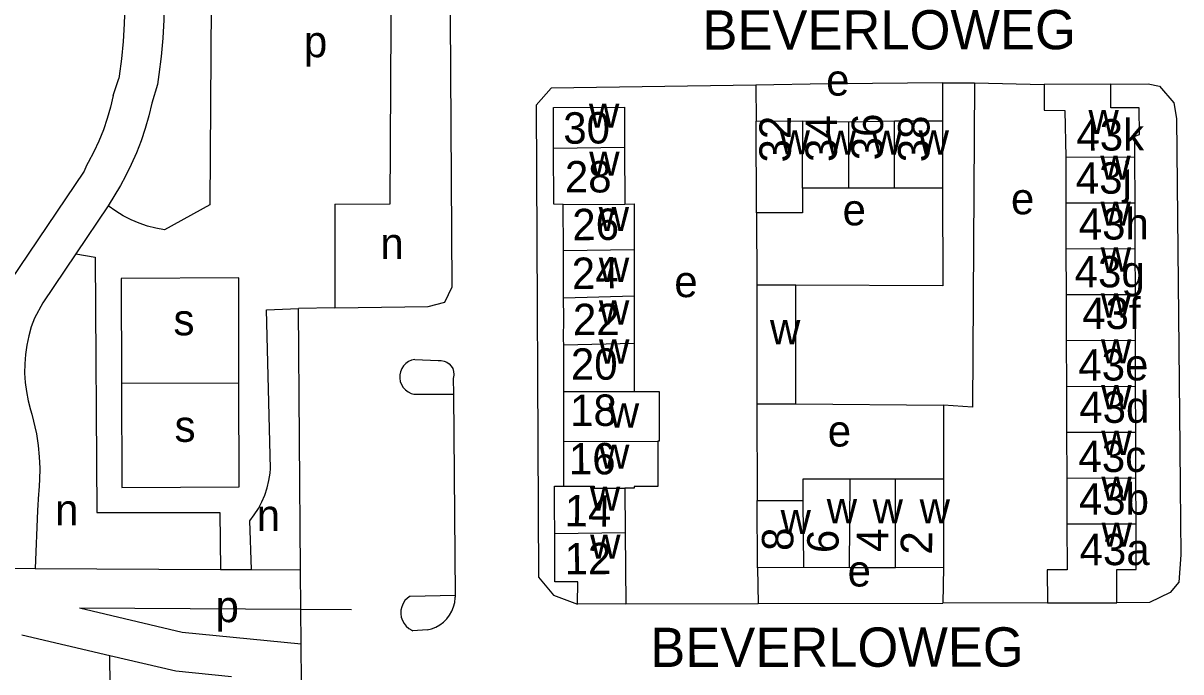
# Model space of a CAD drawing. Extents: x 159675 to 162108, y 386471 to 388472.
# Drawn here: x 161006.6 to 161154.1, y 388052.2 to 388134.8 of the extents above; entities that cross this region are included whole.
import ezdxf

# ---------------------------------------------------------------- set-up
doc = ezdxf.new("R2010")
doc.units = 0
for name, color, linetype in [('BLT_Basislijn', 7, 'Continuous'), ('BLT_Bebouwing', 7, 'Continuous'), ('BLT_Centroide', 7, 'Continuous'), ('BLT_Huisnummer', 7, 'Continuous'), ('BLT_Huisnummer_ tussenligend', 7, 'Continuous'), ('BLT_Onderverdeling_panden', 7, 'Continuous'), ('BLT_Straatnaam', 7, 'Continuous')]:
    doc.layers.add(name, color=color, linetype=linetype)

msp = doc.modelspace()

# ---------------------------------------------------------------- linework, layer by layer
at = {"layer": 'BLT_Basislijn'}
for p, q in [((161018.11, 388125.6), (161018.8, 388127.77)), ((161023.74, 388126.99), (161023.01, 388124.61)), ((161099.94, 388126.91), (161100, 388122.35)), ((161123.7, 388127.21), (161127.77, 388127.23)), ((161123.7, 388127.21), (161123.7, 388122.39)), ((161127.77, 388127.23), (161136.68, 388127.01)), ((161014.7, 388116.69), (161014.42, 388115.99)), ((161014.42, 388115.99), (161004.98, 388102)), ((161019.01, 388114.16), (161017.46, 388111.55)), ((161017.46, 388111.55), (161013.33, 388105.43)), ((161030.4, 388111.7), (161024.62, 388108.49)), ((161046.31, 388111.79), (161046.34, 388098.58)), ((161100.03, 388110.68), (161100.05, 388101.44)), ((161013.33, 388105.43), (161009.13, 388099.2)), ((161019.13, 388102.32), (161019.17, 388089.01)), ((161009.13, 388099.2), (161008.06, 388097.27)), ((161046.34, 388098.58), (161041.71, 388098.49)), ((161041.97, 388065.21), (161041.71, 388098.49)), ((161056.52, 388091.99), (161059.5, 388091.88)), ((161019.17, 388089.01), (161034.12, 388088.99)), ((161061.41, 388089.61), (161061.43, 388087.57)), ((161056.4, 388087.57), (161061.43, 388087.57)), ((161061.43, 388087.57), (161061.65, 388061.98)), ((161100.07, 388086.35), (161100.11, 388074.04)), ((161123.86, 388086.16), (161123.84, 388076.8)), ((161007.75, 388085.03), (161008.32, 388082.51)), ((161008.59, 388074.87), (161008.48, 388072.76)), ((161008.48, 388072.76), (161008.15, 388065.38)), ((161035.7, 388065.24), (161035.49, 388071.44)), ((161003.15, 388065.41), (161008.15, 388065.38)), ((161008.15, 388065.38), (161031.77, 388065.26)), ((161031.77, 388065.26), (161035.7, 388065.24)), ((161035.7, 388065.24), (161041.97, 388065.21)), ((161042.01, 388060.21), (161041.97, 388065.21)), ((161100.14, 388065.46), (161100.22, 388060.93)), ((161123.85, 388065.52), (161123.76, 388060.98)), ((161055.92, 388061.87), (161061.65, 388061.98)), ((161061.65, 388061.98), (161061.65, 388061.75)), ((161013.81, 388060.36), (161042.01, 388060.21)), ((161042.01, 388060.21), (161048.45, 388060.18)), ((161042.04, 388055.8), (161042.01, 388060.21)), ((161100.22, 388060.93), (161123.76, 388060.98)), ((161058.07, 388057.57), (161056.28, 388057.45)), ((161006.45, 388056.94), (161017.67, 388054.32)), ((161042.08, 388050.77), (161042.04, 388055.8))]:
    msp.add_line(p, q, dxfattribs=at)
for points in [[(161022.62, 388153.67), (161023.14, 388151.41), (161023.58, 388149.12), (161023.94, 388146.83), (161024.21, 388144.52), (161024.41, 388142.2), (161024.53, 388139.88), (161024.57, 388137.55), (161024.53, 388135.23), (161024.41, 388132.91), (161024.21, 388130.59), (161023.93, 388128.29), (161023.74, 388126.99)], [(161017.77, 388152.48), (161018.26, 388150.3), (161018.68, 388148.1), (161019.02, 388145.89), (161019.27, 388143.67), (161019.45, 388141.44), (161019.55, 388139.2), (161019.57, 388136.97), (161019.51, 388134.73), (161019.37, 388132.5), (161019.15, 388130.27), (161018.85, 388128.05), (161018.8, 388127.77)], [(161053.59, 388149.66), (161030.67, 388150.02), (161030.4, 388111.7)], [(161046.31, 388111.79), (161053.38, 388111.83), (161053.55, 388142.36)], [(161046.34, 388098.58), (161058.21, 388098.73), (161060.34, 388099.28), (161061.27, 388101.24), (161061.01, 388142.41)], [(161099.94, 388126.91), (161073.87, 388126.55), (161071.96, 388124.36), (161072.27, 388064.29), (161074.19, 388062), (161077.25, 388060.84)], [(161123.7, 388127.21), (161114.81, 388127.15), (161109.16, 388127.09), (161099.94, 388126.91)], [(161127.77, 388127.23), (161127.55, 388085.94), (161123.86, 388086.16)], [(161145.13, 388127.03), (161149.9, 388127.1), (161151.36, 388126.81), (161153.16, 388124.67), (161153.51, 388122.67), (161153.93, 388080.82), (161153.97, 388075.79), (161154.07, 388067.14), (161153.79, 388063.65), (161152.71, 388062.32), (161150.09, 388061.05), (161145.92, 388061.02)], [(161018.11, 388125.6), (161017.76, 388124.12), (161017.34, 388122.66), (161016.85, 388121.22), (161016.28, 388119.8), (161015.64, 388118.42), (161014.92, 388117.08), (161014.7, 388116.69)], [(161023.01, 388124.61), (161022.64, 388123), (161022.19, 388121.42), (161021.67, 388119.85), (161021.08, 388118.31), (161020.41, 388116.81), (161019.67, 388115.33), (161019.01, 388114.16)], [(161123.73, 388113.82), (161123.76, 388101.39), (161105.05, 388101.45)], [(161024.62, 388108.49), (161023.52, 388108.7), (161022.45, 388108.98), (161021.4, 388109.34), (161020.38, 388109.78), (161019.39, 388110.29), (161018.44, 388110.86), (161017.46, 388111.55)], [(161013.33, 388105.43), (161015.79, 388105.04), (161016.02, 388072.51), (161031.67, 388072.51), (161031.77, 388065.26)], [(161034.12, 388088.99), (161034.08, 388102.37), (161019.13, 388102.32)], [(161008.06, 388097.27), (161007.66, 388096.14), (161007.34, 388095), (161007.09, 388093.83), (161006.92, 388092.65), (161006.83, 388091.46), (161006.82, 388090.27), (161006.89, 388089.08), (161007.04, 388087.9), (161007.27, 388086.73), (161007.58, 388085.58), (161007.75, 388085.03)], [(161038.12, 388078.13), (161037.64, 388098.33), (161041.71, 388098.49)], [(161056.52, 388091.99), (161056.1, 388091.9), (161055.72, 388091.72), (161055.37, 388091.48), (161055.08, 388091.18), (161054.84, 388090.83), (161054.68, 388090.43), (161054.6, 388090.02), (161054.59, 388089.6), (161054.66, 388089.18), (161054.81, 388088.79), (161055.03, 388088.42), (161055.32, 388088.11), (161055.66, 388087.86), (161056.04, 388087.67), (161056.4, 388087.57)], [(161059.5, 388091.88), (161059.88, 388091.88), (161060.25, 388091.8), (161060.59, 388091.65), (161060.9, 388091.43), (161061.15, 388091.15), (161061.34, 388090.83), (161061.45, 388090.47), (161061.49, 388090.09), (161061.44, 388089.72), (161061.41, 388089.61)], [(161019.17, 388089.01), (161019.21, 388075.71), (161034.16, 388075.76), (161034.12, 388088.99)], [(161105.05, 388086.36), (161123.86, 388086.16)], [(161008.32, 388082.51), (161008.54, 388081.06), (161008.68, 388079.6), (161008.74, 388078.14), (161008.72, 388076.67), (161008.62, 388075.21), (161008.59, 388074.87)], [(161035.49, 388071.44), (161036.07, 388072.2), (161036.59, 388073.01), (161037.03, 388073.86), (161037.4, 388074.74), (161037.7, 388075.65), (161037.93, 388076.58), (161038.07, 388077.53), (161038.12, 388078.13)], [(161055.92, 388061.87), (161055.56, 388061.61), (161055.25, 388061.29), (161055.01, 388060.92), (161054.84, 388060.51), (161054.74, 388060.07), (161054.72, 388059.63), (161054.79, 388059.19), (161054.93, 388058.76), (161055.14, 388058.37), (161055.42, 388058.03), (161055.75, 388057.74), (161056.14, 388057.51), (161056.28, 388057.45)], [(161058.07, 388057.57), (161058.64, 388057.71), (161059.18, 388057.92), (161059.7, 388058.21), (161060.17, 388058.56), (161060.58, 388058.97), (161060.94, 388059.44), (161061.23, 388059.95), (161061.45, 388060.49), (161061.59, 388061.06), (161061.65, 388061.64), (161061.65, 388061.75)], [(161013.81, 388060.36), (161026.88, 388057.29), (161042.04, 388055.8)], [(161083.37, 388060.88), (161100.22, 388060.93)], [(161137.07, 388061), (161123.76, 388060.98)], [(161052.99, 387995.53), (161018.31, 387995.97), (161017.67, 388054.32)], [(161017.67, 388054.32), (161026.06, 388052.35), (161033.16, 388051.65)]]:
    msp.add_lwpolyline(points, dxfattribs=at)
at = {"layer": 'BLT_Bebouwing'}
for p, q in [((161145.13, 388127.03), (161136.68, 388127.01)), ((161100, 388122.35), (161105.92, 388122.36)), ((161100.03, 388110.68), (161100, 388122.35)), ((161105.92, 388122.36), (161111.78, 388122.27)), ((161111.78, 388122.27), (161117.62, 388122.38)), ((161117.62, 388122.38), (161123.7, 388122.39)), ((161123.7, 388122.39), (161123.73, 388113.82)), ((161083.22, 388119.02), (161083.25, 388111.79)), ((161139.4, 388117.77), (161139.42, 388111.93)), ((161148.23, 388111.96), (161148.21, 388117.8)), ((161111.77, 388113.81), (161105.9, 388113.81)), ((161117.62, 388113.81), (161111.77, 388113.81)), ((161123.73, 388113.82), (161117.62, 388113.81)), ((161139.42, 388111.93), (161139.44, 388106.09)), ((161148.25, 388106.12), (161148.23, 388111.96)), ((161075.43, 388105.85), (161075.4, 388111.73)), ((161084.45, 388105.99), (161084.45, 388100.09)), ((161139.44, 388106.09), (161139.46, 388100.25)), ((161148.27, 388100.28), (161148.25, 388106.12)), ((161084.45, 388100.09), (161084.45, 388094.06)), ((161105.05, 388101.45), (161100.05, 388101.44)), ((161100.05, 388101.44), (161100.07, 388086.35)), ((161105.05, 388086.36), (161105.05, 388101.45)), ((161139.46, 388100.25), (161139.48, 388094.41)), ((161148.29, 388094.44), (161148.27, 388100.28)), ((161139.48, 388094.41), (161139.5, 388088.57)), ((161148.31, 388088.6), (161148.29, 388094.44)), ((161084.45, 388094.06), (161084.45, 388087.91)), ((161139.5, 388088.57), (161139.52, 388082.73)), ((161148.33, 388082.76), (161148.31, 388088.6)), ((161100.07, 388086.35), (161105.05, 388086.36)), ((161139.52, 388082.73), (161139.54, 388076.9)), ((161148.35, 388076.93), (161148.33, 388082.76)), ((161111.95, 388076.78), (161117.73, 388076.79)), ((161117.73, 388076.79), (161123.84, 388076.8)), ((161123.84, 388076.8), (161123.85, 388065.52)), ((161139.54, 388076.9), (161139.56, 388071.06)), ((161148.37, 388071.09), (161148.35, 388076.93)), ((161083.25, 388075.62), (161083.3, 388069.96)), ((161100.14, 388065.46), (161100.11, 388074.04)), ((161100.11, 388074.04), (161105.98, 388074.04)), ((161106.07, 388065.52), (161100.14, 388065.46)), ((161111.89, 388065.48), (161106.07, 388065.52)), ((161117.73, 388065.45), (161111.89, 388065.48)), ((161123.85, 388065.52), (161117.73, 388065.45))]:
    msp.add_line(p, q, dxfattribs=at)
for points in [[(161136.68, 388127.01), (161136.66, 388123.74), (161139.31, 388123.7), (161139.4, 388117.77)], [(161148.21, 388117.8), (161148.2, 388120.43), (161148.78, 388120.64), (161148.77, 388124.05), (161148.2, 388124.05), (161145.13, 388124.04), (161145.13, 388127.03)], [(161074.18, 388118.89), (161074.16, 388120.52), (161074.18, 388124.06), (161083.2, 388124.1), (161083.22, 388119.02)], [(161075.4, 388111.73), (161074.23, 388111.75), (161074.18, 388118.89)], [(161105.9, 388113.81), (161105.89, 388110.66), (161100.03, 388110.68)], [(161083.25, 388111.79), (161084.45, 388111.8), (161084.45, 388105.99)], [(161075.45, 388099.85), (161075.44, 388100.52), (161075.43, 388103.26), (161075.43, 388105.85)], [(161075.47, 388093.88), (161075.46, 388094.52), (161075.48, 388097.27), (161075.45, 388099.85)], [(161075.49, 388087.91), (161075.48, 388093.25), (161075.47, 388093.88)], [(161075.51, 388081.57), (161075.49, 388087.24), (161075.49, 388087.91)], [(161084.45, 388087.91), (161087.62, 388087.91), (161087.62, 388081.6), (161087.48, 388081.6)], [(161075.51, 388075.86), (161075.51, 388081.28), (161075.51, 388081.57)], [(161087.48, 388081.6), (161087.48, 388075.84), (161084.45, 388075.84), (161084.45, 388075.62), (161083.25, 388075.62)], [(161105.98, 388074.04), (161105.98, 388076.78), (161111.95, 388076.78)], [(161074.34, 388069.84), (161074.3, 388073.23), (161074.32, 388075.85), (161075.51, 388075.86)], [(161139.56, 388071.06), (161139.58, 388065.21), (161137.03, 388065.21), (161137.07, 388061)], [(161145.92, 388061.02), (161145.9, 388065.24), (161148.39, 388065.24), (161148.37, 388071.09)], [(161077.25, 388060.84), (161077.26, 388063.7), (161074.35, 388063.68), (161074.34, 388069.84)], [(161083.3, 388069.96), (161083.37, 388060.88)], [(161083.37, 388060.88), (161077.25, 388060.84)], [(161137.07, 388061), (161145.92, 388061.02)]]:
    msp.add_lwpolyline(points, dxfattribs=at)
at = {"layer": 'BLT_Onderverdeling_panden'}
for p, q in [((161105.9, 388113.81), (161105.92, 388122.36)), ((161111.77, 388113.81), (161111.78, 388122.27)), ((161117.62, 388113.81), (161117.62, 388122.38)), ((161074.18, 388118.89), (161083.22, 388119.02)), ((161139.4, 388117.77), (161148.21, 388117.8)), ((161139.42, 388111.93), (161148.23, 388111.96)), ((161075.4, 388111.73), (161083.25, 388111.79)), ((161075.43, 388105.85), (161084.45, 388105.99)), ((161139.44, 388106.09), (161148.25, 388106.12)), ((161075.45, 388099.85), (161084.45, 388100.09)), ((161139.46, 388100.25), (161148.27, 388100.28)), ((161139.48, 388094.41), (161148.29, 388094.44)), ((161075.47, 388093.88), (161084.45, 388094.06)), ((161139.5, 388088.57), (161148.31, 388088.6)), ((161075.49, 388087.91), (161084.45, 388087.91)), ((161139.52, 388082.73), (161148.33, 388082.76)), ((161075.51, 388081.57), (161087.48, 388081.6)), ((161111.89, 388065.48), (161111.95, 388076.78)), ((161117.73, 388065.45), (161117.73, 388076.79)), ((161139.54, 388076.9), (161148.35, 388076.93)), ((161106.07, 388065.52), (161105.98, 388074.04)), ((161139.56, 388071.06), (161148.37, 388071.09)), ((161074.34, 388069.84), (161083.3, 388069.96))]:
    msp.add_line(p, q, dxfattribs=at)
msp.add_lwpolyline([(161075.51, 388075.86), (161079.34, 388075.87), (161079.34, 388075.62), (161083.25, 388075.62)], dxfattribs=at)

# ---------------------------------------------------------------- texts
at = {"layer": 'BLT_Centroide'}
for s, p in [('p', (161042.39, 388130.48)), ('e', (161108.89, 388125.59)), ('w', (161078.69, 388121.5)), ('w', (161142.3, 388120.69)), ('w', (161102.97, 388118.11)), ('w', (161108.84, 388118.06)), ('w', (161114.7, 388118.06)), ('w', (161120.67, 388118.09)), ('w', (161078.72, 388115.38)), ('w', (161143.81, 388114.88)), ('e', (161132.43, 388110.48)), ('e', (161110.99, 388109.07)), ('w', (161143.84, 388109.03)), ('w', (161079.93, 388108.34)), ('n', (161052.12, 388104.77)), ('w', (161143.86, 388103.19)), ('w', (161079.95, 388101.88)), ('e', (161089.56, 388099.93)), ('w', (161143.88, 388097.34)), ('w', (161079.96, 388096.44)), ('s', (161025.78, 388095.07)), ('w', (161101.74, 388093.94)), ('w', (161079.97, 388091.47)), ('w', (161143.89, 388091.5)), ('w', (161143.92, 388085.66)), ('w', (161081.21, 388083.32)), ('s', (161025.92, 388081.51)), ('e', (161109.1, 388080.91)), ('w', (161143.94, 388079.84)), ('w', (161079.98, 388078.09)), ('w', (161143.95, 388074)), ('w', (161078.8, 388072.75)), ('n', (161010.7, 388070.86)), ('w', (161108.97, 388071.14)), ('w', (161114.81, 388071.12)), ('w', (161120.8, 388071.12)), ('n', (161036.37, 388070.17)), ('w', (161103.09, 388069.77)), ('w', (161143.97, 388068.16)), ('w', (161078.84, 388066.62)), ('e', (161111.63, 388063.09)), ('p', (161031.13, 388058.55))]:
    msp.add_text(s, height=4, dxfattribs=at).set_placement(p)
at = {"layer": 'BLT_Huisnummer'}
for s, rotation, p in [('30', 0.4306, (161075.43, 388119.46)), ('32', 89.9109, (161104.39, 388117.07)), ('38', 89.9109, (161122.05, 388117.1)), ('43k', 0.1951, (161140.77, 388118.58)), ('43j', 0.1951, (161140.69, 388113.09)), ('43h', 0.1951, (161141.07, 388107.25)), ('24', 1.1232, (161076.55, 388100.94)), ('43g', 0.2276, (161140.55, 388101.16)), ('43f', 0.1951, (161141.51, 388095.86)), ('20', 0.0959, (161076.39, 388089.41)), ('43e', 0.2276, (161141.02, 388089.3)), ('43d', 0.1951, (161141.14, 388083.91)), ('16', 0.2369, (161076.14, 388077.35)), ('43c', 0.2276, (161141.03, 388077.65)), ('43b', 0.1951, (161141.09, 388072.22)), ('8', 89.6712, (161104.71, 388067.61)), ('2', 89.6712, (161122.39, 388067.14)), ('43a', 0.2276, (161141.18, 388065.79)), ('12', 0.4459, (161075.6, 388064.62))]:
    msp.add_text(s, height=4, rotation=rotation, dxfattribs=at).set_placement(p)
at = {"layer": 'BLT_Huisnummer_ tussenligend'}
for s, rotation, p in [('34', 89.9109, (161110.27, 388117.14)), ('36', 89.6926, (161116.12, 388117.35)), ('28', 359.9174, (161075.62, 388113.27)), ('26', 0.7011, (161076.59, 388107.16)), ('22', 0.0959, (161076.65, 388095.09)), ('18', 0.2369, (161076.3, 388083.52)), ('14', 359.1178, (161075.57, 388070.77)), ('6', 88.8642, (161110.45, 388067.31)), ('4', 89.6712, (161116.79, 388067.5))]:
    msp.add_text(s, height=4, rotation=rotation, dxfattribs=at).set_placement(p)
at = {"layer": 'BLT_Straatnaam'}
for p in [(161093.14, 388131.44), (161086.5, 388052.84)]:
    msp.add_text('BEVERLOWEG', height=5, rotation=0.0663, dxfattribs=at).set_placement(p)

doc.saveas('drawing.dxf')
